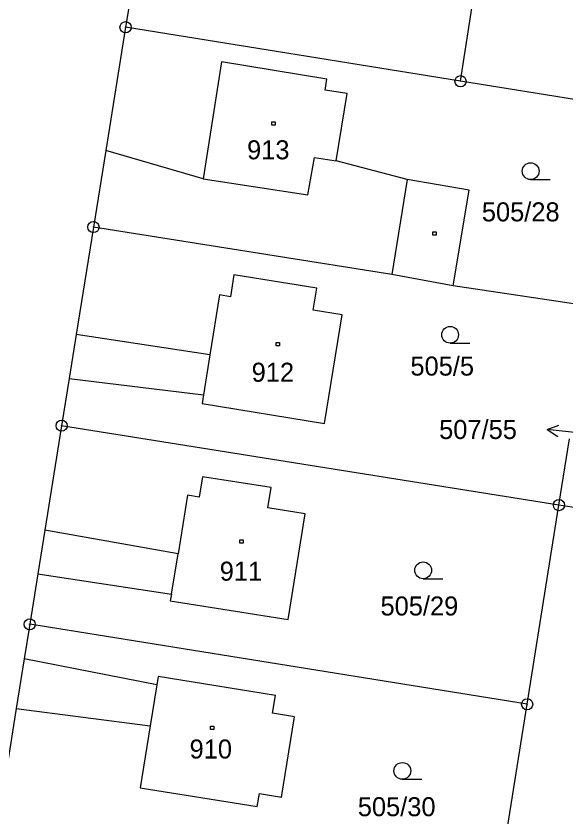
# Model space of a CAD drawing. Extents: x -795483 to -789093, y -1112258 to -1108741.
# Drawn here: x -790998.6 to -790949.4, y -1110387.9 to -1110316.3 of the extents above; entities that cross this region are included whole.
import ezdxf

# ---------------------------------------------------------------- set-up
doc = ezdxf.new("R2010")
doc.units = 0
for name, color, linetype in [('Vrstva 1', 7, 'Continuous'), ('Vrstva 14', 7, 'Continuous'), ('Vrstva 15', 7, 'Continuous'), ('Vrstva 16', 7, 'Continuous'), ('Vrstva 2', 7, 'Continuous'), ('Vrstva 23', 7, 'Continuous'), ('Vrstva 25', 7, 'Continuous'), ('Vrstva 28', 7, 'Continuous')]:
    doc.layers.add(name, color=color, linetype=linetype)

msp = doc.modelspace()

# ---------------------------------------------------------------- linework, layer by layer
at = {"layer": 'Vrstva 1'}
for p, q in [((-790984.4, -1110290.2), (-790988.76, -1110317.31)), ((-790958.82, -1110322.14), (-790953.9, -1110290.56)), ((-790988.76, -1110317.31), (-790990.53, -1110328.33)), ((-790958.82, -1110322.14), (-790988.76, -1110317.31)), ((-790980.18, -1110320.4), (-790981.82, -1110330.86)), ((-790970.77, -1110321.94), (-790980.18, -1110320.4)), ((-790970.93, -1110322.94), (-790970.77, -1110321.94)), ((-790946.34, -1110324.14), (-790958.82, -1110322.14)), ((-790968.96, -1110323.25), (-790970.93, -1110322.94)), ((-790969.92, -1110329.27), (-790968.96, -1110323.25)), ((-790990.53, -1110328.33), (-790991.63, -1110335.18)), ((-790981.82, -1110330.86), (-790990.53, -1110328.33)), ((-790963.58, -1110330.94), (-790969.92, -1110329.27)), ((-790958.03, -1110331.88), (-790963.58, -1110330.94)), ((-790959.48, -1110340.43), (-790958.03, -1110331.88)), ((-790991.63, -1110335.18), (-790993.17, -1110344.79)), ((-790964.95, -1110339.41), (-790991.63, -1110335.18)), ((-790979.09, -1110339.46), (-790979.39, -1110341.42)), ((-790971.66, -1110340.64), (-790979.09, -1110339.46)), ((-790959.48, -1110340.43), (-790964.95, -1110339.41)), ((-790971.98, -1110342.62), (-790971.66, -1110340.64)), ((-790947.18, -1110342.27), (-790959.48, -1110340.43)), ((-790980.36, -1110341.23), (-790981.22, -1110346.59)), ((-790979.39, -1110341.42), (-790980.36, -1110341.23)), ((-790969.4, -1110343.04), (-790971.98, -1110342.62)), ((-790970.98, -1110352.75), (-790969.4, -1110343.04)), ((-790993.17, -1110344.79), (-790993.79, -1110348.72)), ((-790981.22, -1110346.59), (-790993.17, -1110344.79)), ((-790993.79, -1110348.72), (-790994.48, -1110352.94)), ((-790993.79, -1110348.72), (-790981.79, -1110350.18)), ((-790981.79, -1110350.18), (-790981.92, -1110350.95)), ((-790981.92, -1110350.95), (-790970.98, -1110352.75)), ((-790994.48, -1110352.94), (-790995.98, -1110362.29)), ((-790950.02, -1110360.04), (-790994.48, -1110352.94)), ((-790950.02, -1110360.04), (-790949.07, -1110354.12)), ((-790981.87, -1110357.52), (-790982.17, -1110359.33)), ((-790975.75, -1110358.46), (-790981.87, -1110357.52)), ((-790976.04, -1110360.29), (-790975.75, -1110358.46)), ((-790983.22, -1110359.16), (-790984.07, -1110364.39)), ((-790982.17, -1110359.33), (-790983.22, -1110359.16)), ((-790952.86, -1110377.85), (-790950.02, -1110360.04)), ((-790918.43, -1110365.08), (-790950.02, -1110360.04)), ((-790972.72, -1110360.83), (-790976.04, -1110360.29)), ((-790974.24, -1110370.28), (-790972.72, -1110360.83)), ((-790995.98, -1110362.29), (-790996.6, -1110366.18)), ((-790984.07, -1110364.39), (-790995.98, -1110362.29)), ((-790996.6, -1110366.18), (-790997.33, -1110370.7)), ((-790996.6, -1110366.18), (-790984.66, -1110368)), ((-790984.66, -1110368), (-790984.76, -1110368.59)), ((-790984.76, -1110368.59), (-790974.24, -1110370.28)), ((-790997.33, -1110370.7), (-790997.82, -1110373.8)), ((-790952.86, -1110377.85), (-790997.33, -1110370.7)), ((-790997.82, -1110373.8), (-790998.54, -1110378.24)), ((-790985.97, -1110376.12), (-790997.82, -1110373.8)), ((-790985.84, -1110375.37), (-790985.97, -1110376.12)), ((-790975.37, -1110377.07), (-790985.84, -1110375.37)), ((-790975.62, -1110378.65), (-790975.37, -1110377.07)), ((-790955.71, -1110395.6), (-790952.86, -1110377.85)), ((-790998.54, -1110378.24), (-791000.19, -1110388.49)), ((-790998.54, -1110378.24), (-790986.56, -1110379.79)), ((-790973.65, -1110378.97), (-790975.62, -1110378.65)), ((-790974.82, -1110386.15), (-790973.65, -1110378.97)), ((-790986.56, -1110379.79), (-790987.45, -1110385.31)), ((-790987.45, -1110385.31), (-790976.99, -1110386.98)), ((-790976.99, -1110386.98), (-790976.78, -1110385.83)), ((-790976.78, -1110385.83), (-790974.82, -1110386.15))]:
    msp.add_line(p, q, dxfattribs=at)
at = {"layer": 'Vrstva 16'}
for p, q in [((-790951.063, -1110353.294), (-790950.016, -1110352.902)), ((-790948.08, -1110353.61), (-790951.063, -1110353.294)), ((-790951.063, -1110353.294), (-790950.121, -1110353.896))]:
    msp.add_line(p, q, dxfattribs=at)
at = {"layer": 'Vrstva 2'}
for p, q in [((-790972.48, -1110332.3), (-790971.88, -1110328.96)), ((-790971.88, -1110328.96), (-790969.92, -1110329.27)), ((-790981.82, -1110330.86), (-790972.48, -1110332.3)), ((-790963.58, -1110330.94), (-790964.95, -1110339.41)), ((-790981.22, -1110346.59), (-790981.79, -1110350.18)), ((-790984.66, -1110368), (-790984.07, -1110364.39)), ((-790985.97, -1110376.12), (-790986.56, -1110379.79))]:
    msp.add_line(p, q, dxfattribs=at)
at = {"layer": 'Vrstva 23'}
for p, q in [((-790952.55, -1110330.93), (-790950.8, -1110330.93)), ((-790959.75, -1110345.56), (-790958, -1110345.56)), ((-790962.16, -1110366.62), (-790960.41, -1110366.62)), ((-790964.02, -1110384.56), (-790962.27, -1110384.56))]:
    msp.add_line(p, q, dxfattribs=at)
for centre in [(-790952.55, -1110330.18), (-790959.75, -1110344.81), (-790962.16, -1110365.87), (-790964.02, -1110383.81)]:
    msp.add_circle(centre, 0.75, dxfattribs=at)
at = {"layer": 'Vrstva 25'}
for p, q in [((-790975.69, -1110325.78), (-790975.39, -1110325.78)), ((-790975.69, -1110326.08), (-790975.69, -1110325.78)), ((-790975.39, -1110326.08), (-790975.69, -1110326.08)), ((-790975.39, -1110325.78), (-790975.39, -1110326.08)), ((-790961.28, -1110335.61), (-790960.98, -1110335.61)), ((-790961.28, -1110335.91), (-790961.28, -1110335.61)), ((-790960.98, -1110335.61), (-790960.98, -1110335.91)), ((-790960.98, -1110335.91), (-790961.28, -1110335.91)), ((-790975.3, -1110345.51), (-790975, -1110345.51)), ((-790975.3, -1110345.81), (-790975.3, -1110345.51)), ((-790975, -1110345.51), (-790975, -1110345.81)), ((-790975, -1110345.81), (-790975.3, -1110345.81)), ((-790978.54, -1110363.15), (-790978.24, -1110363.15)), ((-790978.54, -1110363.45), (-790978.54, -1110363.15)), ((-790978.24, -1110363.45), (-790978.54, -1110363.45)), ((-790978.24, -1110363.15), (-790978.24, -1110363.45)), ((-790981.16, -1110379.82), (-790980.86, -1110379.82)), ((-790981.16, -1110380.12), (-790981.16, -1110379.82)), ((-790980.86, -1110379.82), (-790980.86, -1110380.12)), ((-790980.86, -1110380.12), (-790981.16, -1110380.12))]:
    msp.add_line(p, q, dxfattribs=at)
at = {"layer": 'Vrstva 28'}
for centre, radius in [((-790988.76, -1110317.31), 0.5), ((-790988.76, -1110317.31), 0.01), ((-790958.82, -1110322.14), 0.5), ((-790958.82, -1110322.14), 0.01), ((-790991.63, -1110335.18), 0.5), ((-790991.63, -1110335.18), 0.01), ((-790994.48, -1110352.94), 0.5), ((-790994.48, -1110352.94), 0.01), ((-790950.02, -1110360.04), 0.5), ((-790950.02, -1110360.04), 0.01), ((-790997.33, -1110370.7), 0.5), ((-790997.33, -1110370.7), 0.01), ((-790952.86, -1110377.85), 0.5), ((-790952.86, -1110377.85), 0.01)]:
    msp.add_circle(centre, radius, dxfattribs=at)

# ---------------------------------------------------------------- texts
at = {"layer": 'Vrstva 14'}
for s, p in [('505/28', (-790956.911, -1110334.67)), ('505/5', (-790963.298, -1110348.46)), ('505/29', (-790965.972, -1110369.91)), ('505/30', (-790968.001, -1110387.86))]:
    msp.add_text(s, height=1.7, dxfattribs=at).set_placement(p)
at = {"layer": 'Vrstva 15'}
for s, p in [('913', (-790977.9, -1110329.12)), ('912', (-790977.49, -1110349.01)), ('911', (-790980.343, -1110366.8)), ('910', (-790983.039, -1110382.7))]:
    msp.add_text(s, height=1.7, dxfattribs=at).set_placement(p)
at = {"layer": 'Vrstva 16'}
msp.add_text('507/55', height=1.7, dxfattribs=at).set_placement((-790960.73, -1110354.13))

doc.saveas('drawing.dxf')
